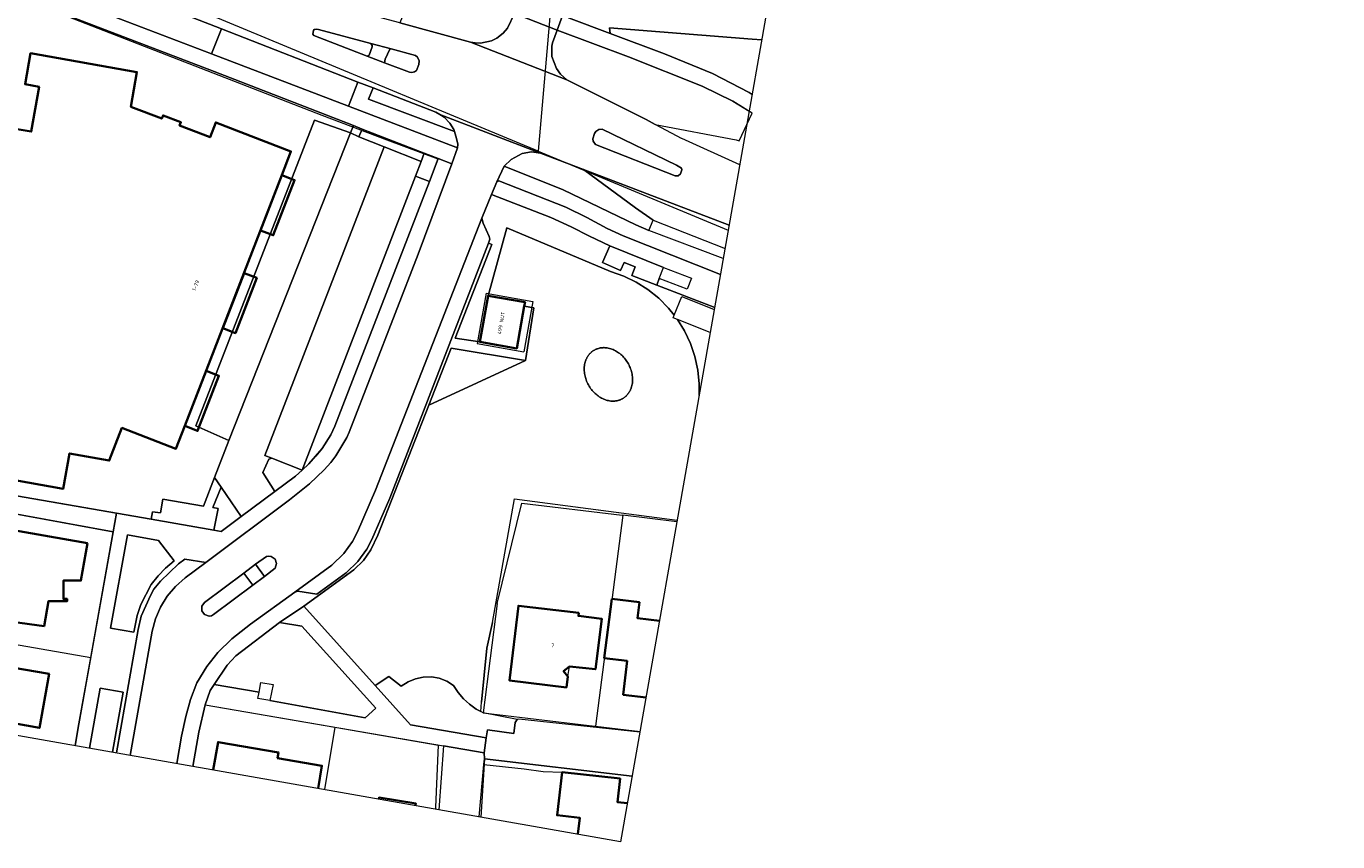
# Model space of a CAD drawing. Header units: metres. Extents: x 2514 to 227642, y 1683 to 852646.
# Tile 366 of 462: x 114070 to 114243, y 426016 to 426123. Entities that reach past the tile are written whole.
import ezdxf
from ezdxf.enums import TextEntityAlignment as Align
from ezdxf.lldxf.tags import DXFTag

# ---------------------------------------------------------------- set-up
doc = ezdxf.new("R2010")
doc.units = ezdxf.units.M
doc.linetypes.add('IE-TERREINAFSCHEIDING', pattern=[10, 8, -2])
for name, color, linetype, lineweight in [('B-WE-GR-BEPLANTING_CULTUUR_HEESTERS-GV', 252, 'Continuous', 18), ('B-WE-GR-GROENVOORZIENING-GV', 252, 'Continuous', 18), ('B-WE-GR-HAAG-G', 94, 'GR-HAAG1', 13), ('B-WE-IE-TERREINAFSCHEIDING-G', 252, 'IE-TERREINAFSCHEIDING', 18), ('B-WE-IE-TERREINAFSCHEIDING_KUNSTMATIG_HEKWERK-G', 252, 'IE-TERREINAFSCHEIDING-KUNSTMATIG', 18), ('B-WE-IE-TERREINAFSCHEIDING_KUNSTMATIG_MUUR-G', 252, 'IE-TERREINAFSCHEIDING-KUNSTMATIG-DICHT', 18), ('B-WE-KG-GRENS_PERCEEL-GV', 252, 'KG-PERCEEL', 18), ('B-WE-OG-BEBOUWING-GV', 4, 'Continuous', 35), ('B-WE-OG-BEBOUWING_HUISNUMMER-T25-200', 7, 'Continuous', 25), ('B-WE-OG-BEBOUWING_OVERBOUWING-GV', 4, 'Continuous', 18), ('B-WE-OG-TERREIN_CULTUURSCHEIDING-GV', 252, 'Continuous', 18), ('B-WE-VH-VERHARDING_ASFALT-GV', 252, 'Continuous', 18), ('B-WE-VH-VERHARDING_BETONSTRAATSTEEN-GV', 252, 'Continuous', 18), ('B-WE-VH-VERHARDING_HOUTSNIPPERS-GV', 252, 'Continuous', 18), ('B-WE-VH-VERHARDING_OPEN-GV', 252, 'Continuous', 18), ('B-WE-VH-VERHARDING_TEGEL-GV', 252, 'Continuous', 18)]:
    doc.layers.add(name, color=color, linetype=linetype, lineweight=lineweight)
doc.layers.add('X-XX-AL-HULPLIJN-G', color=6, linetype='Continuous', lineweight=18, plot=False)
doc.styles.add('NLCS-ISO-M200-T25', font='NLCS-ISO.ttf', dxfattribs={"height": 0.5})
doc.styles.get("Standard").update_dxf_attribs({"font": 'romans'})
doc.linetypes.add('GR-HAAG1', pattern='A,6,[176,NLCS.SHX,S=0.125,R=0,X=0,Y=0],-2', length=8)
doc.linetypes.add('IE-TERREINAFSCHEIDING-KUNSTMATIG', pattern='A,4,[82,NLCS.SHX,S=0.75,R=90,X=0,Y=0],4,-2', length=10)
doc.linetypes.add('IE-TERREINAFSCHEIDING-KUNSTMATIG-DICHT', pattern='A,8,-1,[82,NLCS.SHX,S=0.75,R=90,X=0,Y=0],-1', length=10)
tags = doc.linetypes.add('KG-PERCEEL', pattern='A,5.5,-2,["P",Standard,S=1.8,R=0,X=-0.5,Y=-0.9],-2,5.5,-2,[5,NLCS.SHX,S=0.75,R=0,X=0,Y=0],-2', length=19).pattern_tags.tags
tags[6] = DXFTag(74, 10)

msp = doc.modelspace()

# ---------------------------------------------------------------- linework, layer by layer
at = {"layer": 'B-WE-GR-BEPLANTING_CULTUUR_HEESTERS-GV'}
for points in [[(114096.169, 426122.756), (114069.492, 426133.161), (114068.136, 426129.684), (114094.848, 426119.46)], [(114136.206, 426079.082), (114126.417, 426080.715), (114123.481, 426073.208)], [(114087.883, 426055.378), (114083.788, 426056.127), (114081.535, 426043.84), (114084.616, 426043.329), (114085.082, 426045.497), (114085.545, 426046.984), (114086.904, 426049.587), (114087.811, 426050.723), (114088.812, 426051.737), (114089.955, 426052.717)], [(114106.744, 426044.133), (114103.796, 426044.614), (114098.065, 426040.219), (114096.907, 426038.977), (114095.201, 426036.439), (114101.122, 426035.42), (114101.343, 426036.687), (114102.975, 426036.429), (114102.544, 426034.323), (114115.083, 426032.062), (114116.513, 426033.318)], [(114119.856, 426036.198), (114118.214, 426037.473), (114116.41, 426036.302), (114121.08, 426031.12), (114131.037, 426029.412), (114131.216, 426030.473), (114134.688, 426029.98), (114134.862, 426031.422), (114135.118, 426031.836), (114130.651, 426032.697), (114130.332, 426032.869), (114129.701, 426033.209), (114128.822, 426033.836), (114128.029, 426034.568), (114127.335, 426035.395), (114126.75, 426036.302), (114125.851, 426036.866), (114124.861, 426037.248), (114123.816, 426037.434), (114122.755, 426037.418), (114121.716, 426037.2), (114120.738, 426036.788)]]:
    msp.add_lwpolyline(points, close=True, dxfattribs=at)
for points in [[(114167.334, 426121.31), (114166.063, 426121.381), (114147.289, 426122.864), (114147.349, 426122.133), (114154.542, 426119.438), (114160.864, 426116.868), (114165.676, 426114.354), (114166.061, 426114.084)], [(114161.129, 426086.07), (114153.501, 426089.004), (114150.233, 426090.261), (114150.674, 426091.411), (114149.227, 426091.992), (114148.747, 426090.938), (114146.346, 426091.987), (114147.337, 426094.202), (114144.646, 426095.452), (114142.216, 426096.694), (114139.535, 426097.898), (114131.714, 426100.958), (114130.449, 426097.82), (114130.621, 426097.174), (114131.437, 426095.404), (114131.521, 426095.042), (114131.326, 426094.537), (114131.786, 426094.364), (114126.96, 426082.025), (114130.21, 426081.55), (114131.29, 426087.6), (114133.773, 426096.555), (114147.416, 426090.786), (114149.145, 426090.187), (114150.796, 426089.396), (114152.345, 426088.423), (114153.775, 426087.28), (114155.065, 426085.982), (114155.812, 426085.037), (114156.801, 426087.511), (114161.081, 426085.8)], [(114160.545, 426082.757), (114156.243, 426084.477), (114157.164, 426082.991), (114157.946, 426081.336), (114158.535, 426079.604), (114158.923, 426077.815), (114159.106, 426075.994), (114159.086, 426074.469)], [(114081.825, 426027.517), (114083.231, 426035.409), (114080.185, 426035.962), (114078.806, 426028.049)], [(114130.1, 426019.017), (114130.735, 426025.908), (114130.817, 426026.654), (114130.786, 426027.428), (114125.414, 426028.352), (114124.815, 426019.947)]]:
    msp.add_lwpolyline(points, dxfattribs=at)
at = {"layer": 'B-WE-GR-GROENVOORZIENING-GV'}
for points in [[(114067.395, 426127.783), (114064.996, 426121.634), (114067.655, 426120.586), (114062.081, 426086.148), (114058.952, 426067.369), (114058.222, 426063.168), (114082.341, 426058.978), (114086.887, 426058.188), (114087.067, 426059.157), (114088.119, 426059.021), (114088.46, 426060.821), (114093.815, 426059.903), (114095.266, 426063.68), (114097.132, 426068.537), (114092.812, 426070.466), (114108.41, 426110.726), (114113.159, 426109.037), (114113.565, 426110.004), (114095.215, 426117.139)], [(114122.858, 426106.39), (114114.711, 426109.558), (114114.265, 426108.549), (114117.588, 426107.222), (114122.453, 426105.279)], [(114123.555, 426102.644), (114121.743, 426103.334), (114106.802, 426064.661), (114107.689, 426065.466), (114109.413, 426067.484), (114110.552, 426069.311), (114111.09, 426070.451)], [(114106.802, 426064.661), (114102.794, 426066.225), (114102.391, 426066.117), (114101.605, 426064.324), (114103.203, 426061.839), (114105.928, 426063.868)], [(114098.784, 426058.55), (114096.14, 426062.405), (114095.05, 426059.75), (114095.717, 426059.593), (114095.176, 426056.748), (114096.139, 426056.581)]]:
    msp.add_lwpolyline(points, close=True, dxfattribs=at)
msp.add_lwpolyline([(114069.262, 426109.537), (114071.103, 426109.211), (114072.149, 426115.119), (114070.308, 426115.446), (114071.033, 426119.542), (114085.026, 426117.05), (114084.236, 426112.497), (114088.313, 426110.937), (114088.472, 426111.355), (114090.831, 426110.452), (114090.662, 426110.015), (114094.66, 426108.465), (114095.42, 426110.427), (114105.321, 426106.602), (114104.118, 426103.481), (114091.36, 426070.484), (114090.161, 426067.467), (114083.056, 426070.218), (114081.389, 426065.91), (114076.154, 426066.847), (114075.321, 426062.201), (114061.323, 426064.69)], dxfattribs=at)
at = {"layer": 'B-WE-GR-HAAG-G'}
for points in [[(114131.868, 426044.588), (114134.755, 426060.872), (114148.824, 426059.018), (114156.194, 426058.047)], [(114125.414, 426028.352), (114124.815, 426019.947)]]:
    msp.add_lwpolyline(points, dxfattribs=at)
at = {"layer": 'B-WE-IE-TERREINAFSCHEIDING-G'}
msp.add_lwpolyline([(114130.1, 426019.017), (114130.735, 426025.908)], dxfattribs=at)
at = {"layer": 'B-WE-IE-TERREINAFSCHEIDING_KUNSTMATIG_HEKWERK-G', "ltscale": 0.2}
msp.add_lwpolyline([(114131.868, 426044.588), (114131.14, 426041.231), (114130.423, 426034.107)], dxfattribs=at)
at = {"layer": 'B-WE-IE-TERREINAFSCHEIDING_KUNSTMATIG_MUUR-G'}
msp.add_lwpolyline([(114130.735, 426025.908), (114136.045, 426025.34), (114138.524, 426024.998), (114141.031, 426024.882)], dxfattribs=at)
at = {"layer": 'B-WE-KG-GRENS_PERCEEL-GV', "ltscale": 0.2}
for points in [[(114193.282, 426268.673), (114176.458, 426275.19), (114145.649, 426196.082), (114137.882, 426106.624), (114162.917, 426096.226)], [(114137.882, 426106.624), (114065.908, 426136.517)], [(114109.413, 426067.484), (114110.552, 426069.311), (114111.09, 426070.451), (114112.921, 426075.094), (114124.691, 426105.587), (114117.985, 426108.105), (114109.45, 426111.358), (114069.317, 426126.973), (114068.188, 426120.561)], [(114131.048, 426087.946), (114129.862, 426081.308), (114136.001, 426080.209)], [(114131.048, 426087.946), (114137.187, 426086.873), (114136.001, 426080.209)], [(114109.413, 426067.484), (114108.611, 426066.491), (114107.689, 426065.466), (114106.802, 426064.661), (114105.928, 426063.868), (114103.203, 426061.839), (114096.139, 426056.581), (114086.887, 426058.188), (114058.251, 426063.163)], [(114132.501, 426047.082), (114135.73, 426060.305), (114148.955, 426058.719), (114149.025, 426058.711)], [(114156.16, 426057.855), (114149.025, 426058.711), (114145.427, 426030.957), (114151.302, 426030.265)], [(114132.501, 426047.082), (114130.651, 426032.697), (114145.359, 426030.965), (114145.427, 426030.957)], [(114076.887, 426028.387), (114077.387, 426031.251), (114078.947, 426039.968)], [(114094.024, 426033.752), (114093.206, 426030.161), (114092.395, 426025.656)], [(114094.024, 426033.752), (114111.08, 426030.818), (114124.74, 426028.468)], [(114111.08, 426030.818), (114109.737, 426022.602)], [(114124.403, 426020.02), (114124.412, 426020.271), (114124.74, 426028.468)], [(114150.262, 426024.356), (114130.799, 426026.656), (114130.348, 426018.973)]]:
    msp.add_lwpolyline(points, dxfattribs=at)
msp.add_lwpolyline([(114057.879, 426060.927), (114050.172, 426062.342), (114047.215, 426045.517), (114078.947, 426039.968), (114081.907, 426056.516)], close=True, dxfattribs=at)
at = {"layer": 'B-WE-OG-BEBOUWING-GV'}
for points in [[(114061.323, 426064.69), (114075.321, 426062.201), (114076.154, 426066.847), (114081.389, 426065.91), (114083.056, 426070.218), (114090.161, 426067.467), (114091.36, 426070.484), (114104.118, 426103.481), (114105.321, 426106.602), (114095.42, 426110.427), (114094.66, 426108.465), (114090.662, 426110.015), (114090.831, 426110.452), (114088.472, 426111.355), (114088.313, 426110.937), (114084.236, 426112.497), (114085.026, 426117.05), (114071.033, 426119.542), (114070.308, 426115.446), (114072.149, 426115.119), (114071.103, 426109.211), (114069.262, 426109.537)], [(114153.865, 426044.82), (114150.956, 426045.18), (114151.213, 426047.265), (114147.599, 426047.711), (114146.589, 426039.922), (114149.584, 426039.536), (114149.09, 426035.08), (114152.09, 426034.735)], [(114108.885, 426022.752), (114109.398, 426025.748), (114103.569, 426026.758), (114103.697, 426027.498), (114095.73, 426028.854), (114095.093, 426025.181)], [(114149.636, 426020.804), (114148.31, 426020.955), (114148.665, 426024.058), (114141.031, 426024.882), (114140.366, 426019.227), (114143.351, 426018.886), (114143.104, 426016.727)], [(114121.734, 426020.49), (114121.78, 426020.756), (114116.937, 426021.557), (114116.901, 426021.341)]]:
    msp.add_lwpolyline(points, dxfattribs=at)
for points in [[(114104.118, 426103.481), (114101.305, 426096.219), (114102.983, 426095.569), (114105.795, 426102.834)], [(114099.136, 426090.602), (114096.328, 426083.336), (114097.999, 426082.69), (114100.811, 426089.954)], [(114136.15, 426086.75), (114131.29, 426087.6), (114130.21, 426081.55), (114135.07, 426080.68), (114136.057, 426086.228)], [(114094.148, 426077.724), (114091.36, 426070.484), (114093.021, 426069.824), (114095.827, 426077.075)], [(114078.515, 426055.042), (114063.737, 426057.62), (114062.563, 426050.994), (114064.811, 426051.085), (114064.22, 426046.12), (114068.759, 426045.507), (114068.647, 426044.678), (114072.801, 426044.118), (114073.387, 426047.406), (114075.827, 426047.396), (114075.831, 426047.693), (114075.34, 426047.697), (114075.362, 426050.144), (114077.648, 426050.123)], [(114143.22, 426045.854), (114135.287, 426046.797), (114134.12, 426036.954), (114141.606, 426036.061), (114141.8, 426037.467), (114141.238, 426038.185), (114142.027, 426038.803), (114145.42, 426038.434), (114146.251, 426045.09), (114143.173, 426045.457)], [(114067.591, 426041.954), (114060.951, 426043.115), (114060.42, 426040.035), (114063.071, 426039.545), (114061.87, 426032.575), (114072.19, 426030.728), (114073.461, 426037.824), (114067.066, 426038.938)]]:
    msp.add_lwpolyline(points, close=True, dxfattribs=at)
at = {"layer": 'B-WE-OG-BEBOUWING_OVERBOUWING-GV'}
msp.add_lwpolyline([(114141.8, 426037.467), (114142.027, 426038.803), (114141.238, 426038.185)], close=True, dxfattribs=at)
at = {"layer": 'B-WE-OG-TERREIN_CULTUURSCHEIDING-GV'}
for points in [[(114132.983, 426125.532), (114122.191, 426129.727), (114119.66, 426123.532), (114128.971, 426120.988), (114129.593, 426120.886), (114130.266, 426120.877), (114131.732, 426121.189), (114132.431, 426121.516), (114133.266, 426122.171), (114133.855, 426122.847), (114134.747, 426124.768)], [(114114.148, 426115.743), (114096.169, 426122.756), (114094.848, 426119.46), (114112.879, 426112.559)], [(114149.761, 426119.056), (114140.368, 426122.556), (114139.788, 426120.912), (114139.703, 426120.453), (114139.675, 426119.111), (114140.293, 426117.53), (114140.825, 426116.801), (114141.641, 426116.036), (114152.105, 426110.795), (114153.27, 426110.156), (114163.949, 426108.149), (114164.376, 426107.983), (114166.09, 426111.642), (114163.519, 426113.205), (114159.466, 426115.179)], [(114124.389, 426111.794), (114116.162, 426114.963), (114115.542, 426113.5), (114126.841, 426109.251), (114126.759, 426109.505), (114126.234, 426110.327), (114125.483, 426111.118), (114124.947, 426111.479)], [(114138.195, 426106.39), (114136.998, 426106.562), (114135.779, 426106.325), (114134.336, 426105.568), (114133.392, 426104.652), (114141.186, 426101.552), (114150.731, 426096.962), (114152.445, 426096.22), (114153.026, 426097.557), (114150.713, 426099.197), (114143.835, 426104.219)], [(114147.61, 426073.743), (114147.532, 426073.747), (114147.456, 426073.754), (114147.297, 426073.774), (114147.145, 426073.802), (114146.989, 426073.839), (114146.832, 426073.884), (114146.674, 426073.938), (114146.52, 426073.999), (114146.368, 426074.068), (114146.221, 426074.142), (114146.07, 426074.228), (114145.928, 426074.317), (114145.782, 426074.417), (114145.646, 426074.52), (114145.508, 426074.633), (114145.379, 426074.748), (114145.248, 426074.874), (114145.125, 426075.004), (114145.01, 426075.134), (114144.897, 426075.274), (114144.789, 426075.419), (114144.684, 426075.571), (114144.591, 426075.719), (114144.5, 426075.876), (114144.416, 426076.036), (114144.338, 426076.198), (114144.266, 426076.366), (114144.203, 426076.53), (114144.146, 426076.699), (114144.095, 426076.87), (114144.053, 426077.039), (114144.017, 426077.212), (114143.989, 426077.384), (114143.968, 426077.56), (114143.955, 426077.726), (114143.95, 426077.9), (114143.952, 426078.065), (114143.962, 426078.232), (114143.98, 426078.4), (114144.004, 426078.558), (114144.038, 426078.721), (114144.077, 426078.872), (114144.124, 426079.022), (114144.151, 426079.099), (114144.18, 426079.173), (114144.21, 426079.245), (114144.242, 426079.316), (114144.276, 426079.386), (114144.311, 426079.454), (114144.348, 426079.521), (114144.387, 426079.586), (114144.426, 426079.649), (114144.47, 426079.715), (114144.513, 426079.774), (114144.558, 426079.834), (114144.606, 426079.893), (114144.654, 426079.949), (114144.704, 426080.005), (114144.755, 426080.057), (114144.81, 426080.111), (114144.863, 426080.159), (114144.92, 426080.209), (114144.979, 426080.256), (114145.035, 426080.299), (114145.097, 426080.344), (114145.159, 426080.385), (114145.217, 426080.421), (114145.282, 426080.459), (114145.346, 426080.494), (114145.412, 426080.527), (114145.481, 426080.56), (114145.549, 426080.589), (114145.615, 426080.615), (114145.688, 426080.641), (114145.826, 426080.683), (114145.898, 426080.702), (114145.971, 426080.719), (114146.046, 426080.734), (114146.119, 426080.746), (114146.194, 426080.756), (114146.271, 426080.765), (114146.346, 426080.77), (114146.422, 426080.774), (114146.499, 426080.776), (114146.576, 426080.776), (114146.654, 426080.773), (114146.732, 426080.768), (114146.812, 426080.761), (114146.962, 426080.742), (114147.118, 426080.714), (114147.275, 426080.677), (114147.431, 426080.632), (114147.586, 426080.58), (114147.744, 426080.517), (114147.892, 426080.45), (114148.047, 426080.371), (114148.193, 426080.288), (114148.336, 426080.199), (114148.478, 426080.101), (114148.618, 426079.996), (114148.756, 426079.883), (114148.885, 426079.768), (114149.013, 426079.644), (114149.139, 426079.512), (114149.253, 426079.382), (114149.369, 426079.239), (114149.477, 426079.094), (114149.58, 426078.945), (114149.675, 426078.793), (114149.764, 426078.64), (114149.848, 426078.48), (114149.926, 426078.317), (114149.996, 426078.154), (114150.062, 426077.983), (114150.118, 426077.817), (114150.168, 426077.646), (114150.211, 426077.477), (114150.247, 426077.301), (114150.275, 426077.132), (114150.296, 426076.956), (114150.309, 426076.786), (114150.314, 426076.62), (114150.312, 426076.451), (114150.302, 426076.284), (114150.285, 426076.121), (114150.26, 426075.958), (114150.227, 426075.8), (114150.186, 426075.639), (114150.139, 426075.49), (114150.113, 426075.417), (114150.084, 426075.343), (114150.054, 426075.271), (114150.022, 426075.2), (114149.988, 426075.13), (114149.953, 426075.062), (114149.915, 426074.995), (114149.877, 426074.93), (114149.836, 426074.864), (114149.793, 426074.801), (114149.749, 426074.74), (114149.704, 426074.68), (114149.658, 426074.623), (114149.608, 426074.564), (114149.557, 426074.509), (114149.509, 426074.459), (114149.456, 426074.407), (114149.401, 426074.357), (114149.344, 426074.307), (114149.285, 426074.26), (114149.229, 426074.217), (114149.169, 426074.174), (114149.105, 426074.131), (114149.046, 426074.095), (114148.983, 426074.057), (114148.918, 426074.022), (114148.852, 426073.989), (114148.782, 426073.956), (114148.714, 426073.927), (114148.647, 426073.901), (114148.578, 426073.876), (114148.506, 426073.853), (114148.435, 426073.832), (114148.365, 426073.814), (114148.289, 426073.796), (114148.217, 426073.782), (114148.141, 426073.77), (114148.069, 426073.76), (114147.992, 426073.751), (114147.918, 426073.745), (114147.842, 426073.742), (114147.765, 426073.74), (114147.687, 426073.74)]]:
    msp.add_lwpolyline(points, close=True, dxfattribs=at)
msp.add_lwpolyline([(114159.086, 426074.469), (114159.106, 426075.994), (114158.923, 426077.815), (114158.535, 426079.604), (114157.946, 426081.336), (114157.164, 426082.991), (114156.243, 426084.477), (114155.678, 426084.703), (114155.812, 426085.037), (114155.065, 426085.982), (114153.775, 426087.28), (114152.345, 426088.423), (114150.796, 426089.396), (114149.145, 426090.187), (114147.416, 426090.786), (114133.773, 426096.555), (114131.29, 426087.6), (114136.15, 426086.75), (114136.057, 426086.228), (114137.29, 426086.032), (114136.206, 426079.082), (114123.481, 426073.208), (114116.782, 426056.076), (114115.836, 426054.153), (114114.858, 426052.779), (114113.612, 426051.52), (114107.008, 426046.734), (114116.41, 426036.302), (114118.214, 426037.473), (114119.856, 426036.198), (114120.738, 426036.788), (114121.716, 426037.2), (114122.755, 426037.418), (114123.816, 426037.434), (114124.861, 426037.248), (114125.851, 426036.866), (114126.75, 426036.302), (114127.335, 426035.395), (114128.029, 426034.568), (114128.822, 426033.836), (114129.701, 426033.209), (114130.332, 426032.869), (114130.423, 426034.107), (114131.14, 426041.231), (114131.868, 426044.588), (114134.755, 426060.872), (114156.194, 426058.047)], dxfattribs=at)
at = {"layer": 'B-WE-VH-VERHARDING_ASFALT-GV'}
for points in [[(114164.434, 426104.84), (114156.793, 426108.31), (114156.748, 426108.33), (114156.211, 426108.597), (114153.27, 426110.156), (114152.105, 426110.795), (114141.641, 426116.036), (114128.971, 426120.988), (114119.66, 426123.532), (114117.522, 426124.116), (114106.622, 426127.112), (114095.172, 426130.26), (114085.152, 426134.116), (114071.896, 426139.323), (114069.492, 426133.161), (114096.169, 426122.756), (114114.148, 426115.743), (114116.162, 426114.963), (114124.389, 426111.794), (114124.947, 426111.479), (114138.195, 426106.39), (114143.835, 426104.219), (114163.038, 426096.914)], [(114163.038, 426096.914), (114143.835, 426104.219), (114150.713, 426099.197), (114153.026, 426097.557), (114162.494, 426093.823)]]:
    msp.add_lwpolyline(points, dxfattribs=at)
for points in [[(114120.923, 426117.023), (114117.659, 426118.272), (114115.367, 426119.15), (114108.313, 426121.851), (114108.211, 426122.044), (114108.274, 426122.537), (114108.375, 426122.659), (114108.624, 426122.718), (114108.947, 426122.674), (114115.858, 426120.834), (114118.534, 426120.127), (114121.705, 426119.236), (114122.006, 426118.998), (114122.189, 426118.53), (114122.147, 426118.053), (114121.841, 426117.283), (114121.598, 426117.074), (114121.262, 426116.985)], [(114145.442, 426107.526), (114145.119, 426107.958), (114145.09, 426108.261), (114145.313, 426108.966), (114145.494, 426109.221), (114145.861, 426109.509), (114146.329, 426109.541), (114156.107, 426104.811), (114156.769, 426104.422), (114156.786, 426104.195), (114156.617, 426103.661), (114156.338, 426103.416), (114155.94, 426103.386)]]:
    msp.add_lwpolyline(points, close=True, dxfattribs=at)
at = {"layer": 'B-WE-VH-VERHARDING_BETONSTRAATSTEEN-GV'}
for points in [[(114108.947, 426122.674), (114108.624, 426122.718), (114108.375, 426122.659), (114108.274, 426122.537), (114108.211, 426122.044), (114108.313, 426121.851), (114115.367, 426119.15), (114115.632, 426119.284), (114116.017, 426120.357), (114116.011, 426120.563), (114115.858, 426120.834)], [(114121.705, 426119.236), (114118.534, 426120.127), (114118.343, 426120.089), (114117.709, 426118.739), (114117.659, 426118.272), (114120.923, 426117.023), (114121.262, 426116.985), (114121.598, 426117.074), (114121.841, 426117.283), (114122.147, 426118.053), (114122.189, 426118.53), (114122.006, 426118.998)], [(114156.107, 426104.811), (114146.329, 426109.541), (114145.861, 426109.509), (114145.494, 426109.221), (114145.313, 426108.966), (114145.09, 426108.261), (114145.119, 426107.958), (114145.442, 426107.526), (114155.94, 426103.386), (114156.338, 426103.416), (114156.617, 426103.661), (114156.786, 426104.195), (114156.769, 426104.422)], [(114130.621, 426097.174), (114130.449, 426097.82), (114116.452, 426061.999), (114114.083, 426056.532), (114113.43, 426055.268), (114112.266, 426053.664), (114110.688, 426052.151), (114105.827, 426048.604), (114106.233, 426048.729), (114108.732, 426048.321), (114112.571, 426051.123), (114114.149, 426052.636), (114115.313, 426054.24), (114115.966, 426055.504), (114118.335, 426060.971), (114131.326, 426094.537), (114131.521, 426095.042), (114131.437, 426095.404)], [(114093.942, 426045.635), (114093.578, 426046.13), (114093.573, 426046.745), (114093.929, 426047.247), (114099.096, 426051.108), (114100.658, 426052.275), (114102.102, 426053.29), (114102.418, 426053.342), (114102.725, 426053.293), (114103.223, 426052.933), (114103.416, 426052.35), (114103.232, 426051.763), (114101.855, 426050.673), (114100.293, 426049.506), (114095.125, 426045.644), (114094.842, 426045.496), (114094.527, 426045.445)], [(114102.725, 426053.293), (114102.418, 426053.342), (114102.102, 426053.29), (114100.658, 426052.275), (114101.855, 426050.673), (114103.232, 426051.763), (114103.416, 426052.35), (114103.223, 426052.933)], [(114100.293, 426049.506), (114099.096, 426051.108), (114093.929, 426047.247), (114093.573, 426046.745), (114093.578, 426046.13), (114093.942, 426045.635), (114094.527, 426045.445), (114094.842, 426045.496), (114095.125, 426045.644)]]:
    msp.add_lwpolyline(points, close=True, dxfattribs=at)
for points in [[(114090.292, 426026.026), (114090.921, 426029.626), (114091.475, 426032.202), (114092.085, 426034.481), (114092.939, 426036.668), (114094.234, 426038.806), (114095.707, 426040.658), (114097.538, 426042.448), (114100.003, 426044.356), (114105.827, 426048.604), (114110.688, 426052.151), (114112.266, 426053.664), (114113.43, 426055.268), (114114.083, 426056.532), (114116.452, 426061.999), (114130.449, 426097.82), (114131.714, 426100.958), (114132.433, 426102.588), (114133.392, 426104.652), (114134.336, 426105.568), (114135.779, 426106.325), (114136.998, 426106.562), (114138.195, 426106.39), (114124.947, 426111.479), (114125.483, 426111.118), (114126.234, 426110.327), (114126.759, 426109.505), (114126.841, 426109.251), (114127.142, 426108.313), (114127.284, 426107.573), (114127.259, 426107.071), (114126.491, 426104.977), (114122.071, 426093.078), (114112.967, 426069.654), (114112.672, 426068.967), (114111.23, 426066.521), (114110.583, 426065.65), (114109.71, 426064.694), (114107.779, 426062.868), (114105.143, 426060.744), (114094.099, 426052.492), (114091.374, 426050.456), (114090.105, 426049.35), (114089.016, 426048.066), (114088.132, 426046.633), (114087.473, 426045.085), (114087.054, 426043.455), (114084.137, 426027.11)], [(114084.137, 426027.11), (114087.054, 426043.455), (114087.473, 426045.085), (114088.132, 426046.633), (114089.016, 426048.066), (114090.105, 426049.35), (114091.374, 426050.456), (114094.099, 426052.492), (114091.35, 426052.946), (114090.508, 426052.335), (114088.116, 426050.048), (114087.274, 426048.966), (114086.827, 426048.154), (114085.6, 426045.421), (114085.178, 426043.655), (114082.331, 426027.428)]]:
    msp.add_lwpolyline(points, dxfattribs=at)
at = {"layer": 'B-WE-VH-VERHARDING_HOUTSNIPPERS-GV'}
msp.add_lwpolyline([(114146.576, 426080.776), (114146.499, 426080.776), (114146.422, 426080.774), (114146.346, 426080.77), (114146.271, 426080.765), (114146.194, 426080.756), (114146.119, 426080.746), (114146.046, 426080.734), (114145.971, 426080.719), (114145.898, 426080.702), (114145.826, 426080.683), (114145.688, 426080.641), (114145.615, 426080.615), (114145.549, 426080.589), (114145.481, 426080.56), (114145.412, 426080.527), (114145.346, 426080.494), (114145.282, 426080.459), (114145.217, 426080.421), (114145.159, 426080.385), (114145.097, 426080.344), (114145.035, 426080.299), (114144.979, 426080.256), (114144.92, 426080.209), (114144.863, 426080.159), (114144.81, 426080.111), (114144.755, 426080.057), (114144.704, 426080.005), (114144.654, 426079.949), (114144.606, 426079.893), (114144.558, 426079.834), (114144.513, 426079.774), (114144.47, 426079.715), (114144.426, 426079.649), (114144.387, 426079.586), (114144.348, 426079.521), (114144.311, 426079.454), (114144.276, 426079.386), (114144.242, 426079.316), (114144.21, 426079.245), (114144.18, 426079.173), (114144.151, 426079.099), (114144.124, 426079.022), (114144.077, 426078.872), (114144.038, 426078.721), (114144.004, 426078.558), (114143.98, 426078.4), (114143.962, 426078.232), (114143.952, 426078.065), (114143.95, 426077.9), (114143.955, 426077.726), (114143.968, 426077.56), (114143.989, 426077.384), (114144.017, 426077.212), (114144.053, 426077.039), (114144.095, 426076.87), (114144.146, 426076.699), (114144.203, 426076.53), (114144.266, 426076.366), (114144.338, 426076.198), (114144.416, 426076.036), (114144.5, 426075.876), (114144.591, 426075.719), (114144.684, 426075.571), (114144.789, 426075.419), (114144.897, 426075.274), (114145.01, 426075.134), (114145.125, 426075.004), (114145.248, 426074.874), (114145.379, 426074.748), (114145.508, 426074.633), (114145.646, 426074.52), (114145.782, 426074.417), (114145.928, 426074.317), (114146.07, 426074.228), (114146.221, 426074.142), (114146.368, 426074.068), (114146.52, 426073.999), (114146.674, 426073.938), (114146.832, 426073.884), (114146.989, 426073.839), (114147.145, 426073.802), (114147.297, 426073.774), (114147.456, 426073.754), (114147.532, 426073.747), (114147.61, 426073.743), (114147.687, 426073.74), (114147.765, 426073.74), (114147.842, 426073.742), (114147.918, 426073.745), (114147.992, 426073.751), (114148.069, 426073.76), (114148.141, 426073.77), (114148.217, 426073.782), (114148.289, 426073.796), (114148.365, 426073.814), (114148.435, 426073.832), (114148.506, 426073.853), (114148.578, 426073.876), (114148.647, 426073.901), (114148.714, 426073.927), (114148.782, 426073.956), (114148.852, 426073.989), (114148.918, 426074.022), (114148.983, 426074.057), (114149.046, 426074.095), (114149.105, 426074.131), (114149.169, 426074.174), (114149.229, 426074.217), (114149.285, 426074.26), (114149.344, 426074.307), (114149.401, 426074.357), (114149.456, 426074.407), (114149.509, 426074.459), (114149.557, 426074.509), (114149.608, 426074.564), (114149.658, 426074.623), (114149.704, 426074.68), (114149.749, 426074.74), (114149.793, 426074.801), (114149.836, 426074.864), (114149.877, 426074.93), (114149.915, 426074.995), (114149.953, 426075.062), (114149.988, 426075.13), (114150.022, 426075.2), (114150.054, 426075.271), (114150.084, 426075.343), (114150.113, 426075.417), (114150.139, 426075.49), (114150.186, 426075.639), (114150.227, 426075.8), (114150.26, 426075.958), (114150.285, 426076.121), (114150.302, 426076.284), (114150.312, 426076.451), (114150.314, 426076.62), (114150.309, 426076.786), (114150.296, 426076.956), (114150.275, 426077.132), (114150.247, 426077.301), (114150.211, 426077.477), (114150.168, 426077.646), (114150.118, 426077.817), (114150.062, 426077.983), (114149.996, 426078.154), (114149.926, 426078.317), (114149.848, 426078.48), (114149.764, 426078.64), (114149.675, 426078.793), (114149.58, 426078.945), (114149.477, 426079.094), (114149.369, 426079.239), (114149.253, 426079.382), (114149.139, 426079.512), (114149.013, 426079.644), (114148.885, 426079.768), (114148.756, 426079.883), (114148.618, 426079.996), (114148.478, 426080.101), (114148.336, 426080.199), (114148.193, 426080.288), (114148.047, 426080.371), (114147.892, 426080.45), (114147.744, 426080.517), (114147.586, 426080.58), (114147.431, 426080.632), (114147.275, 426080.677), (114147.118, 426080.714), (114146.962, 426080.742), (114146.812, 426080.761), (114146.732, 426080.768), (114146.654, 426080.773)], close=True, dxfattribs=at)
at = {"layer": 'B-WE-VH-VERHARDING_OPEN-GV'}
for points in [[(114113.159, 426109.037), (114108.41, 426110.726), (114092.812, 426070.466), (114097.132, 426068.537)], [(114114.265, 426108.549), (114113.159, 426109.037), (114097.132, 426068.537), (114095.266, 426063.68), (114096.14, 426062.405), (114098.784, 426058.55), (114103.203, 426061.839), (114101.605, 426064.324), (114102.391, 426066.117), (114102.794, 426066.225), (114101.886, 426066.579), (114117.588, 426107.222)], [(114122.453, 426105.279), (114117.588, 426107.222), (114101.886, 426066.579), (114102.794, 426066.225), (114106.802, 426064.661), (114121.743, 426103.334)], [(114096.14, 426062.405), (114095.266, 426063.68), (114093.815, 426059.903), (114088.46, 426060.821), (114088.119, 426059.021), (114087.067, 426059.157), (114086.887, 426058.188), (114095.176, 426056.748), (114095.717, 426059.593), (114095.05, 426059.75)], [(114081.535, 426043.84), (114083.788, 426056.127), (114087.883, 426055.378), (114089.955, 426052.717), (114088.812, 426051.737), (114087.811, 426050.723), (114086.904, 426049.587), (114085.545, 426046.984), (114085.082, 426045.497), (114084.616, 426043.329)]]:
    msp.add_lwpolyline(points, close=True, dxfattribs=at)
for points in [[(114082.331, 426027.428), (114085.178, 426043.655), (114085.6, 426045.421), (114086.827, 426048.154), (114087.274, 426048.966), (114088.116, 426050.048), (114090.508, 426052.335), (114091.35, 426052.946), (114094.099, 426052.492), (114105.143, 426060.744), (114107.779, 426062.868), (114109.71, 426064.694), (114110.583, 426065.65), (114111.23, 426066.521), (114112.672, 426068.967), (114112.967, 426069.654), (114122.071, 426093.078), (114126.491, 426104.977), (114124.724, 426105.664), (114123.555, 426102.644), (114111.09, 426070.451), (114110.552, 426069.311), (114109.413, 426067.484), (114107.689, 426065.466), (114106.802, 426064.661), (114105.928, 426063.868), (114103.203, 426061.839), (114098.784, 426058.55), (114096.139, 426056.581), (114095.176, 426056.748), (114086.887, 426058.188), (114082.341, 426058.978), (114081.907, 426056.516), (114077.387, 426031.251), (114076.892, 426028.386)], [(114078.806, 426028.049), (114080.185, 426035.962), (114083.231, 426035.409), (114081.825, 426027.517)], [(114151.284, 426030.16), (114135.334, 426031.875), (114135.118, 426031.836), (114134.862, 426031.422), (114134.688, 426029.98), (114131.216, 426030.473), (114131.037, 426029.412), (114130.786, 426027.428), (114130.817, 426026.654), (114150.262, 426024.356)]]:
    msp.add_lwpolyline(points, dxfattribs=at)
at = {"layer": 'B-WE-VH-VERHARDING_TEGEL-GV'}
for points in [[(114094.848, 426119.46), (114068.136, 426129.684), (114067.395, 426127.783), (114095.215, 426117.139), (114113.565, 426110.004), (114114.711, 426109.558), (114122.858, 426106.39), (114124.724, 426105.664), (114126.491, 426104.977), (114127.259, 426107.071), (114112.879, 426112.559)], [(114141.08, 426124.511), (114135.425, 426126.738), (114134.747, 426124.768), (114140.368, 426122.556)], [(114140.368, 426122.556), (114134.747, 426124.768), (114133.855, 426122.847), (114133.266, 426122.171), (114132.431, 426121.516), (114131.732, 426121.189), (114130.266, 426120.877), (114129.593, 426120.886), (114128.971, 426120.988), (114141.641, 426116.036), (114140.825, 426116.801), (114140.293, 426117.53), (114139.675, 426119.111), (114139.703, 426120.453), (114139.788, 426120.912)], [(114118.534, 426120.127), (114115.858, 426120.834), (114116.011, 426120.563), (114116.017, 426120.357), (114115.632, 426119.284), (114115.367, 426119.15), (114117.659, 426118.272), (114117.709, 426118.739), (114118.343, 426120.089)], [(114116.162, 426114.963), (114114.148, 426115.743), (114112.879, 426112.559), (114127.259, 426107.071), (114127.284, 426107.573), (114127.142, 426108.313), (114126.841, 426109.251), (114115.542, 426113.5)], [(114114.711, 426109.558), (114113.565, 426110.004), (114113.159, 426109.037), (114114.265, 426108.549)], [(114124.724, 426105.664), (114122.858, 426106.39), (114122.453, 426105.279), (114121.743, 426103.334), (114123.555, 426102.644)], [(114154.383, 426091.313), (114147.337, 426094.202), (114146.346, 426091.987), (114148.747, 426090.938), (114149.227, 426091.992), (114150.674, 426091.411), (114150.233, 426090.261), (114153.501, 426089.004), (114153.835, 426089.878)], [(114058.222, 426063.168), (114052.308, 426064.195), (114051.968, 426062.012), (114081.907, 426056.516), (114082.341, 426058.978)], [(114101.855, 426050.673), (114100.658, 426052.275), (114099.096, 426051.108), (114100.293, 426049.506)], [(114116.41, 426036.302), (114107.008, 426046.734), (114103.796, 426044.614), (114106.744, 426044.133), (114116.513, 426033.318), (114115.083, 426032.062), (114102.544, 426034.323), (114100.976, 426034.584), (114101.122, 426035.42), (114095.201, 426036.439), (114094.66, 426035.634), (114094.024, 426033.752), (114125.414, 426028.352), (114130.786, 426027.428), (114131.037, 426029.412), (114121.08, 426031.12)]]:
    msp.add_lwpolyline(points, close=True, dxfattribs=at)
for points in [[(114166.061, 426114.084), (114165.676, 426114.354), (114160.864, 426116.868), (114154.542, 426119.438), (114147.349, 426122.133), (114141.882, 426124.195), (114141.55, 426124.326), (114141.08, 426124.511), (114140.368, 426122.556), (114149.761, 426119.056), (114159.466, 426115.179), (114163.519, 426113.205), (114165.676, 426111.894)], [(114141.882, 426124.195), (114147.349, 426122.133), (114147.289, 426122.864), (114166.063, 426121.381), (114167.334, 426121.31)], [(114162.261, 426092.498), (114152.445, 426096.22), (114150.731, 426096.962), (114141.186, 426101.552), (114133.392, 426104.652), (114132.433, 426102.588), (114132.71, 426102.738), (114141.508, 426099.272), (114144.298, 426097.898), (114146.971, 426096.444), (114149.099, 426095.51), (114161.891, 426090.399)], [(114161.891, 426090.399), (114149.099, 426095.51), (114146.971, 426096.444), (114144.298, 426097.898), (114141.508, 426099.272), (114132.71, 426102.738), (114132.433, 426102.588), (114131.714, 426100.958), (114139.535, 426097.898), (114142.216, 426096.694), (114144.646, 426095.452), (114147.337, 426094.202), (114154.383, 426091.313), (114158.069, 426089.904), (114157.521, 426088.469), (114153.835, 426089.878), (114153.501, 426089.004), (114161.129, 426086.07)], [(114092.395, 426025.656), (114093.206, 426030.161), (114094.024, 426033.752), (114094.66, 426035.634), (114095.201, 426036.439), (114096.907, 426038.977), (114098.065, 426040.219), (114103.796, 426044.614), (114107.008, 426046.734), (114113.612, 426051.52), (114114.858, 426052.779), (114115.836, 426054.153), (114116.782, 426056.076), (114123.481, 426073.208), (114126.417, 426080.715), (114136.206, 426079.082), (114137.29, 426086.032), (114136.057, 426086.228), (114135.07, 426080.68), (114130.21, 426081.55), (114126.96, 426082.025), (114131.786, 426094.364), (114131.326, 426094.537), (114118.335, 426060.971), (114115.966, 426055.504), (114115.313, 426054.24), (114114.149, 426052.636), (114112.571, 426051.123), (114108.732, 426048.321), (114106.233, 426048.729), (114105.827, 426048.604), (114100.003, 426044.356), (114097.538, 426042.448), (114095.707, 426040.658), (114094.234, 426038.806), (114092.939, 426036.668), (114092.085, 426034.481), (114091.475, 426032.202), (114090.921, 426029.626), (114090.292, 426026.026)]]:
    msp.add_lwpolyline(points, dxfattribs=at)
at = {"layer": 'X-XX-AL-HULPLIJN-G', "ltscale": 0.2}
msp.add_lwpolyline([(113439.145, 426693.745), (114243.2, 426552.164), (114148.744, 426015.734), (113344.689, 426157.314)], close=True, dxfattribs=at)

# ---------------------------------------------------------------- texts
at = {"layer": 'B-WE-OG-BEBOUWING_HUISNUMMER-T25-200', "style": 'NLCS-ISO-M200-T25'}
for s, rotation, p in [('1-79', 68, (114092.791, 426088.952)), ('499 NUT', 80, (114133.016, 426084.016)), ('7', 353, (114139.804, 426041.579))]:
    msp.add_text(s, height=0.5, rotation=rotation, dxfattribs=at).set_placement(p, align=Align.MIDDLE)

doc.saveas('drawing.dxf')
